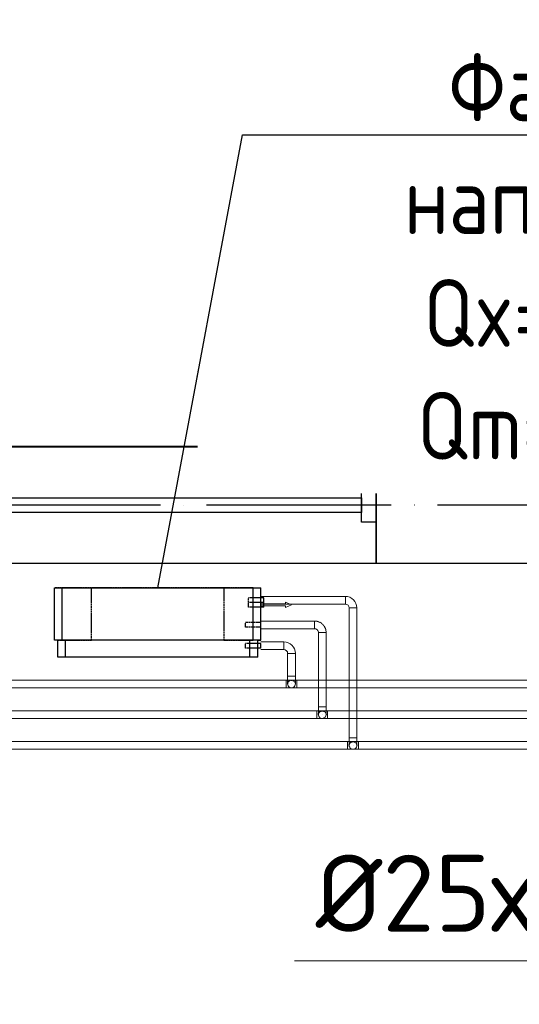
# Model space of a CAD drawing. Header units: millimetres. Extents: x 9824119 to 13672909, y -72394 to 462135.
# Tile 259 of 656: x 10115890 to 10117515, y 23283 to 26485. Entities that reach past the tile are written whole.
import ezdxf
from ezdxf import colors
from ezdxf.entities.mleader import LeaderData, LeaderLine
from ezdxf.math import Vec2, Vec3

# ---------------------------------------------------------------- set-up
doc = ezdxf.new("R2010")
doc.units = ezdxf.units.MM
for name, pattern in [('ACAD_ISO04W100', [30, 24, -3, 0, -3]), ('Hidden', [3, 2, -1]), ('UnderFloor', [7.5, 6, -1.5])]:
    doc.linetypes.add(name, pattern=pattern)
for name, color, linetype in [('1', 7, 'Continuous'), ('MAGI_GENERAL', 7, 'Continuous'), ('PIPE-H1', 7, 'Continuous'), ('PIPE-H1-COMPONENT-', 7, 'Continuous'), ('PIPE-H1-TEXT', 7, 'Continuous')]:
    doc.layers.add(name, color=color, linetype=linetype)
doc.layers.add('Оси', color=1, linetype='ACAD_ISO04W100', lineweight=0)
doc.styles.add('ICOCPEUR', font='isocpeur.ttf')
doc.styles.add('ISO_1.0', font='isocpeur.ttf')
doc.styles.add('ISOCPEUR', font='isocpeui.ttf')
doc.styles.add('СПДС', font='isocpeur.ttf')

# ---------------------------------------------------------------- blocks, each defined once
blk = doc.blocks.new('A$C20AA0F24')
at = {"color": 5}
for points in [[(-1878, 241.4), (-458, 241.4), (-458, 621.4), (-1878, 621.4)], [(-1830.5, 375.9), (-1830.5, 486.9), (-1878, 486.9), (-1878, 375.9)], [(-458, 375.9), (-458, 486.9), (-505.5, 486.9), (-505.5, 375.9)], [(-505.5, 407.7), (-505.5, 455.2), (-1830.5, 455.2), (-1830.5, 407.7)]]:
    blk.add_lwpolyline(points, close=True, dxfattribs=at)
blk = doc.blocks.new('вамавммммммм')
at = {"color": 253, "lineweight": 25}
blk.add_line((1609828.4, 1429207.9), (1574438.4, 1429207.9), dxfattribs=at)
blk.add_lwpolyline([(1604418.4, 1428827.9), (1603028.4, 1428827.9), (1603028.4, 1429207.9), (1604418.4, 1429207.9)], close=True, dxfattribs=at)
at = {"layer": 'Оси', "color": 18, "lineweight": 25, "ltscale": 25, "true_color": 0x000000}
blk.add_line((1609828.4, 1429017.9), (1570469.5, 1429017.9), dxfattribs=at)
at = {"color": 253, "lineweight": 25, "xscale": -1}
blk.add_blockref('A$C20AA0F24', (1601150.3, 1428586.4), dxfattribs=at)
blk = doc.blocks.new('_None')
blk = doc.blocks.new('*U4162')
at = {"layer": 'PIPE-H1-TEXT', "color": 7, "linetype": 'Continuous', "lineweight": 15}
for p, q in [((10118133.8, 24124.9, 12.5), (10118133.8, 23424.9, 12.5)), ((10118133.8, 23424.9, 12.5), (10116784.1, 23424.9, 12.5))]:
    blk.add_line(p, q, dxfattribs=at)
at = {"layer": 'PIPE-H1-TEXT', "color": 1, "linetype": 'Continuous', "lineweight": 15, "style": 'ICOCPEUR'}
blk.add_text('%%c25х4,2', height=250, dxfattribs=at).set_placement((10116852.7, 23519.1, 12.5))
blk = doc.blocks.new('*U4319')
at = {"layer": 'PIPE-H1', "color": 82, "linetype": 'Continuous', "lineweight": 20}
for p, q in [((10116756.6, 24337.1, 12.5), (10116791.6, 24337.1, 12.5)), ((10116756.6, 24312.1, 12.5), (10116791.6, 24312.1, 12.5))]:
    blk.add_line(p, q, dxfattribs=at)
at = {"layer": 'PIPE-H1', "color": 82, "linetype": 'Continuous', "lineweight": 20, "extrusion": (1, 0, 0)}
for centre in [(10116756.6, 24324.6, 12.5), (10116791.6, 24324.6, 12.5)]:
    blk.add_ellipse(centre, major_axis=(0, 12.5), ratio=1, start_param=0, end_param=3.141593, dxfattribs=at)
blk = doc.blocks.new('*U4320')
at = {"layer": 'PIPE-H1', "color": 82, "linetype": 'Continuous', "lineweight": 20}
for p, q in [((10116756.6, 24337.1, 12.5), (10112811.6, 24337.1, 12.5)), ((10116756.6, 24312.1, 12.5), (10112811.6, 24312.1, 12.5))]:
    blk.add_line(p, q, dxfattribs=at)
blk = doc.blocks.new('*U4321')
at = {"layer": 'PIPE-H1', "color": 7, "linetype": 'Continuous', "lineweight": -3}
for p, q in [((10116774.1, 24324.6, 285), (10116774.1, 24324.6, 284)), ((10116774.1, 24324.6, 35), (10116774.1, 24324.6, 34))]:
    blk.add_line(p, q, dxfattribs=at)
blk = doc.blocks.new('*U4322')
at = {"layer": 'PIPE-H1', "color": 82, "linetype": 'Continuous', "lineweight": 20, "extrusion": (0, 1, 0)}
blk.add_ellipse((10116774.1, 24349.6, 560), major_axis=(-12.5, 0), ratio=1, start_param=0, end_param=3.141593, dxfattribs=at)
at = {"layer": 'PIPE-H1', "color": 82, "linetype": 'Continuous', "lineweight": 20, "extrusion": (1, 0, 0)}
for centre in [(10116761.6, 24349.6, 535), (10116786.6, 24349.6, 535)]:
    blk.add_ellipse(centre, major_axis=(0, 0, 25), ratio=1, start_param=0, end_param=1.570796, dxfattribs=at)
at = {"layer": 'PIPE-H1', "color": 1, "linetype": 'UnderFloor', "lineweight": -3, "extrusion": (0, 0, -1)}
blk.add_ellipse((10116774.1, 24324.6, 535), major_axis=(-12.5, 0), ratio=1, start_param=0, end_param=3.141593, dxfattribs=at)
at = {"layer": 'PIPE-H1', "color": 82, "linetype": 'Continuous', "lineweight": 20, "extrusion": (0, 0, -1)}
blk.add_ellipse((10116774.1, 24324.6, 535), major_axis=(12.5, 0), ratio=1, start_param=0, end_param=3.141593, dxfattribs=at)
blk = doc.blocks.new('*U4323')
at = {"layer": 'PIPE-H1', "color": 82, "linetype": 'Continuous', "lineweight": 20}
for p, q in [((10116761.6, 24423.9, 560), (10116761.6, 24349.6, 560)), ((10116786.6, 24423.9, 560), (10116786.6, 24349.6, 560))]:
    blk.add_line(p, q, dxfattribs=at)
blk = doc.blocks.new('*U4324')
at = {"layer": 'PIPE-H1', "color": 82, "linetype": 'Continuous', "lineweight": 20}
for major_axis in [(37.5, 0), (12.5, 0)]:
    blk.add_ellipse((10116749.1, 24423.9, 560), major_axis=major_axis, ratio=1, start_param=0, end_param=1.570796, dxfattribs=at)
at = {"layer": 'PIPE-H1', "color": 82, "linetype": 'Continuous', "lineweight": 20, "extrusion": (-1, 0, 0)}
blk.add_ellipse((10116749.1, 24448.9, 560), major_axis=(0, -12.5), ratio=1, start_param=0, end_param=3.141593, dxfattribs=at)
at = {"layer": 'PIPE-H1', "color": 82, "linetype": 'Continuous', "lineweight": 20, "extrusion": (0, -1, 0)}
blk.add_ellipse((10116774.1, 24423.9, 560), major_axis=(12.5, 0), ratio=1, start_param=0, end_param=3.141593, dxfattribs=at)
blk = doc.blocks.new('*U4325')
at = {"layer": 'PIPE-H1', "color": 82, "linetype": 'Continuous', "lineweight": 20}
for p, q in [((10116674.1, 24461.4, 560), (10116749.1, 24461.4, 560)), ((10116674.1, 24436.4, 560), (10116749.1, 24436.4, 560))]:
    blk.add_line(p, q, dxfattribs=at)
blk = doc.blocks.new('*U4327')
at = {"layer": 'PIPE-H1', "color": 82, "linetype": 'Continuous', "lineweight": 20}
for p, q in [((10119566.6, 24337.1, 12.5), (10116791.6, 24337.1, 12.5)), ((10119566.6, 24312.1, 12.5), (10116791.6, 24312.1, 12.5))]:
    blk.add_line(p, q, dxfattribs=at)
blk = doc.blocks.new('*U4383')
at = {"layer": 'PIPE-H1', "color": 5, "linetype": 'Hidden', "lineweight": 20}
for p, q in [((10116856.6, 24237.4, 12.5), (10116891.6, 24237.4, 12.5)), ((10116856.6, 24212.4, 12.5), (10116891.6, 24212.4, 12.5))]:
    blk.add_line(p, q, dxfattribs=at)
at = {"layer": 'PIPE-H1', "color": 5, "linetype": 'Hidden', "lineweight": 20, "extrusion": (1, 0, 0)}
for centre in [(10116856.6, 24224.9, 12.5), (10116891.6, 24224.9, 12.5)]:
    blk.add_ellipse(centre, major_axis=(0, 12.5), ratio=1, start_param=0, end_param=3.141593, dxfattribs=at)
blk = doc.blocks.new('*U4384')
at = {"layer": 'PIPE-H1', "color": 5, "linetype": 'Hidden', "lineweight": 20}
for p, q in [((10116856.6, 24237.4, 12.5), (10112913.7, 24237.4, 12.5)), ((10116856.6, 24212.4, 12.5), (10112913.7, 24212.4, 12.5))]:
    blk.add_line(p, q, dxfattribs=at)
blk = doc.blocks.new('*U4385')
at = {"layer": 'PIPE-H1', "color": 7, "linetype": 'Continuous', "lineweight": -3}
for p, q in [((10116874.1, 24224.9, 300), (10116874.1, 24224.9, 299)), ((10116874.1, 24224.9, 50), (10116874.1, 24224.9, 49))]:
    blk.add_line(p, q, dxfattribs=at)
blk = doc.blocks.new('*U4386')
at = {"layer": 'PIPE-H1', "color": 5, "linetype": 'Hidden', "lineweight": 20, "extrusion": (0, 1, 0)}
blk.add_ellipse((10116874.1, 24249.9, 575), major_axis=(-12.5, 0), ratio=1, start_param=0, end_param=3.141593, dxfattribs=at)
at = {"layer": 'PIPE-H1', "color": 5, "linetype": 'Hidden', "lineweight": 20, "extrusion": (1, 0, 0)}
for centre in [(10116861.6, 24249.9, 550), (10116886.6, 24249.9, 550)]:
    blk.add_ellipse(centre, major_axis=(0, 0, 25), ratio=1, start_param=0, end_param=1.570796, dxfattribs=at)
at = {"layer": 'PIPE-H1', "color": 1, "linetype": 'UnderFloor', "lineweight": -3, "extrusion": (0, 0, -1)}
blk.add_ellipse((10116874.1, 24224.9, 550), major_axis=(-12.5, 0), ratio=1, start_param=0, end_param=3.141593, dxfattribs=at)
at = {"layer": 'PIPE-H1', "color": 5, "linetype": 'Hidden', "lineweight": 20, "extrusion": (0, 0, -1)}
blk.add_ellipse((10116874.1, 24224.9, 550), major_axis=(12.5, 0), ratio=1, start_param=0, end_param=3.141593, dxfattribs=at)
blk = doc.blocks.new('*U4387')
at = {"layer": 'PIPE-H1', "color": 5, "linetype": 'Hidden', "lineweight": 20}
for p, q in [((10116861.6, 24491.9, 575), (10116861.6, 24249.9, 575)), ((10116886.6, 24491.9, 575), (10116886.6, 24249.9, 575))]:
    blk.add_line(p, q, dxfattribs=at)
blk = doc.blocks.new('*U4388')
at = {"layer": 'PIPE-H1', "color": 5, "linetype": 'Hidden', "lineweight": 20}
for major_axis in [(37.5, 0), (12.5, 0)]:
    blk.add_ellipse((10116849.1, 24491.9, 575), major_axis=major_axis, ratio=1, start_param=0, end_param=1.570796, dxfattribs=at)
at = {"layer": 'PIPE-H1', "color": 5, "linetype": 'Hidden', "lineweight": 20, "extrusion": (-1, 0, 0)}
blk.add_ellipse((10116849.1, 24516.9, 575), major_axis=(0, -12.5), ratio=1, start_param=0, end_param=3.141593, dxfattribs=at)
at = {"layer": 'PIPE-H1', "color": 5, "linetype": 'Hidden', "lineweight": 20, "extrusion": (0, -1, 0)}
blk.add_ellipse((10116874.1, 24491.9, 575), major_axis=(12.5, 0), ratio=1, start_param=0, end_param=3.141593, dxfattribs=at)
blk = doc.blocks.new('*U4389')
at = {"layer": 'PIPE-H1', "color": 5, "linetype": 'Hidden', "lineweight": 20}
for p, q in [((10116674.1, 24529.4, 575), (10116849.1, 24529.4, 575)), ((10116674.1, 24504.4, 575), (10116849.1, 24504.4, 575))]:
    blk.add_line(p, q, dxfattribs=at)
blk = doc.blocks.new('*U4390')
at = {"layer": 'PIPE-H1', "color": 1, "linetype": 'Continuous', "lineweight": 20}
for p, q in [((10116956.6, 24137.4, 12.5), (10116991.6, 24137.4, 12.5)), ((10116956.6, 24112.4, 12.5), (10116991.6, 24112.4, 12.5))]:
    blk.add_line(p, q, dxfattribs=at)
at = {"layer": 'PIPE-H1', "color": 1, "linetype": 'Continuous', "lineweight": 20, "extrusion": (1, 0, 0)}
for centre in [(10116956.6, 24124.9, 12.5), (10116991.6, 24124.9, 12.5)]:
    blk.add_ellipse(centre, major_axis=(0, 12.5), ratio=1, start_param=0, end_param=3.141593, dxfattribs=at)
blk = doc.blocks.new('*U4391')
at = {"layer": 'PIPE-H1', "color": 1, "linetype": 'Continuous', "lineweight": 20}
for p, q in [((10116956.6, 24137.4, 12.5), (10113013.7, 24137.4, 12.5)), ((10116956.6, 24112.4, 12.5), (10113013.7, 24112.4, 12.5))]:
    blk.add_line(p, q, dxfattribs=at)
blk = doc.blocks.new('*U4392')
at = {"layer": 'PIPE-H1', "color": 7, "linetype": 'Continuous', "lineweight": -3}
blk.add_line((10116974.1, 24124.9, 146), (10116974.1, 24124.9, 145), dxfattribs=at)
blk = doc.blocks.new('*U4393')
at = {"layer": 'PIPE-H1', "color": 1, "linetype": 'Continuous', "lineweight": 20, "extrusion": (0, 1, 0)}
blk.add_ellipse((10116974.1, 24149.9, 421), major_axis=(-12.5, 0), ratio=1, start_param=0, end_param=3.141593, dxfattribs=at)
at = {"layer": 'PIPE-H1', "color": 1, "linetype": 'Continuous', "lineweight": 20, "extrusion": (1, 0, 0)}
for centre in [(10116961.6, 24149.9, 396), (10116986.6, 24149.9, 396)]:
    blk.add_ellipse(centre, major_axis=(0, 0, 25), ratio=1, start_param=0, end_param=1.570796, dxfattribs=at)
at = {"layer": 'PIPE-H1', "color": 1, "linetype": 'UnderFloor', "lineweight": -3, "extrusion": (0, 0, -1)}
blk.add_ellipse((10116974.1, 24124.9, 396), major_axis=(-12.5, 0), ratio=1, start_param=0, end_param=3.141593, dxfattribs=at)
at = {"layer": 'PIPE-H1', "color": 1, "linetype": 'Continuous', "lineweight": 20, "extrusion": (0, 0, -1)}
blk.add_ellipse((10116974.1, 24124.9, 396), major_axis=(12.5, 0), ratio=1, start_param=0, end_param=3.141593, dxfattribs=at)
blk = doc.blocks.new('*U4394')
at = {"layer": 'PIPE-H1', "color": 1, "linetype": 'Continuous', "lineweight": 20}
for p, q in [((10116961.6, 24571.9, 421), (10116961.6, 24149.9, 421)), ((10116986.6, 24571.9, 421), (10116986.6, 24149.9, 421))]:
    blk.add_line(p, q, dxfattribs=at)
blk = doc.blocks.new('*U4395')
at = {"layer": 'PIPE-H1', "color": 1, "linetype": 'Continuous', "lineweight": 20}
for major_axis in [(37.5, 0), (12.5, 0)]:
    blk.add_ellipse((10116949.1, 24571.9, 421), major_axis=major_axis, ratio=1, start_param=0, end_param=1.570796, dxfattribs=at)
at = {"layer": 'PIPE-H1', "color": 1, "linetype": 'Continuous', "lineweight": 20, "extrusion": (-1, 0, 0)}
blk.add_ellipse((10116949.1, 24596.9, 421), major_axis=(0, -12.5), ratio=1, start_param=0, end_param=3.141593, dxfattribs=at)
at = {"layer": 'PIPE-H1', "color": 1, "linetype": 'Continuous', "lineweight": 20, "extrusion": (0, -1, 0)}
blk.add_ellipse((10116974.1, 24571.9, 421), major_axis=(12.5, 0), ratio=1, start_param=0, end_param=3.141593, dxfattribs=at)
blk = doc.blocks.new('*U4396')
at = {"layer": 'PIPE-H1', "color": 1, "linetype": 'Continuous', "lineweight": 20}
for p, q in [((10116674.1, 24609.4, 421), (10116949.1, 24609.4, 421)), ((10116674.1, 24584.4, 421), (10116949.1, 24584.4, 421))]:
    blk.add_line(p, q, dxfattribs=at)
blk = doc.blocks.new('*U4482')
at = {"layer": 'PIPE-H1', "color": 5, "linetype": 'Hidden', "lineweight": 20}
for p, q in [((10119666.6, 24237.4, 12.5), (10116891.6, 24237.4, 12.5)), ((10119666.6, 24212.4, 12.5), (10116891.6, 24212.4, 12.5))]:
    blk.add_line(p, q, dxfattribs=at)
blk = doc.blocks.new('*U4489')
at = {"layer": 'PIPE-H1', "color": 1, "linetype": 'Continuous', "lineweight": 20}
for p, q in [((10119766.6, 24137.4, 12.5), (10116991.6, 24137.4, 12.5)), ((10119766.6, 24112.4, 12.5), (10116991.6, 24112.4, 12.5))]:
    blk.add_line(p, q, dxfattribs=at)
blk = doc.blocks.new('*U4654')
at = {"layer": 'PIPE-H1-COMPONENT-', "color": 7, "linetype": 'Continuous', "lineweight": -3}
blk.add_line((10116674.1, 24596.9, 421), (10116674.1, 24596.9, 420), dxfattribs=at)
blk = doc.blocks.new('*U4655')
at = {"layer": 'PIPE-H1-COMPONENT-', "color": 11, "linetype": 'Continuous', "lineweight": 20}
for p, q in [((10116774.1, 24581.9, 360), (10116754.1, 24590.9, 360)), ((10116754.1, 24590.9, 360), (10116754.1, 24584.9, 360)), ((10116754.1, 24584.9, 360), (10116674.1, 24584.9, 360)), ((10116674.1, 24584.9, 360), (10116674.1, 24578.9, 360)), ((10116674.1, 24578.9, 360), (10116754.1, 24578.9, 360)), ((10116754.1, 24572.9, 360), (10116774.1, 24581.9, 360)), ((10116754.1, 24578.9, 360), (10116754.1, 24572.9, 360))]:
    blk.add_line(p, q, dxfattribs=at)
at = {"layer": 'PIPE-H1-COMPONENT-', "color": 11, "linetype": 'Continuous', "lineweight": 20, "extrusion": (1, 0, 0)}
blk.add_circle((24581.9, 360, 10116674.1), 7.5, dxfattribs=at)
blk = doc.blocks.new('*U4656')
at = {"layer": 'MAGI_GENERAL', "color": 1, "linetype": 'UnderFloor', "lineweight": -3}
for p, q in [((10116124.1, 24636.9, 100), (10116004.1, 24636.9, 100)), ((10116004.1, 24636.9, 100), (10116004.1, 24636.9)), ((10116649.1, 24636.9, 100), (10116004.1, 24636.9, 100)), ((10116004.1, 24636.9, 100), (10116004.1, 24636.9, 535.5)), ((10116124.1, 24466.9, 100), (10116124.1, 24636.9, 100)), ((10116124.1, 24636.9, 100), (10116124.1, 24636.9)), ((10116554.1, 24636.9, 100), (10116554.1, 24466.9, 100)), ((10116649.1, 24636.9, 100), (10116554.1, 24636.9, 100)), ((10116554.1, 24636.9, 100), (10116554.1, 24636.9)), ((10116674.1, 24574.4, 100), (10116674.1, 24636.9, 100)), ((10116674.1, 24636.9, 100), (10116674.1, 24636.9)), ((10116674.1, 24636.9, 535.5), (10116674.1, 24636.9, 100)), ((10116674.1, 24574.4, 100), (10116674.1, 24636.9, 100)), ((10116674.1, 24604.4, 421), (10116634.1, 24604.4, 421)), ((10116674.1, 24589.4, 421), (10116634.1, 24589.4, 421)), ((10116674.1, 24574.4, 360), (10116634.1, 24574.4, 360)), ((10116663.7, 24524.4, 575), (10116624.1, 24524.4, 575)), ((10116663.7, 24509.4, 575), (10116624.1, 24509.4, 575)), ((10116674.1, 24509.4, 100), (10116674.1, 24524.4, 100)), ((10116674.1, 24509.4, 535.5), (10116674.1, 24524.4, 535.5)), ((10116674.1, 24509.4, 100), (10116674.1, 24524.4, 100)), ((10116004.1, 24466.9, 100), (10116004.1, 24466.9)), ((10116004.1, 24466.9, 535.5), (10116004.1, 24466.9, 100)), ((10116639.1, 24466.9, 100), (10116014.1, 24466.9, 100)), ((10116014.1, 24466.9, 100), (10116014.1, 24466.9, 535.5)), ((10116014.1, 24466.9, 535.5), (10116029.1, 24466.9, 586.2)), ((10116014.1, 24466.9, 100), (10116124.1, 24466.9, 100)), ((10116014.1, 24466.9, 100), (10116039.1, 24466.9, 100)), ((10116124.1, 24466.9, 100), (10116124.1, 24466.9)), ((10116554.1, 24466.9, 100), (10116639.1, 24466.9, 100)), ((10116554.1, 24466.9, 100), (10116554.1, 24466.9)), ((10116639.1, 24466.9, 620), (10116649.1, 24466.9, 586.2)), ((10116664.1, 24466.9, 535.5), (10116664.1, 24466.9, 100)), ((10116664.1, 24441.4, 100), (10116664.1, 24466.9, 100)), ((10116664.1, 24466.9, 100), (10116674.1, 24466.9, 100)), ((10116664.1, 24466.9, 100), (10116674.1, 24466.9, 100)), ((10116674.1, 24466.9, 100), (10116674.1, 24466.9)), ((10116674.1, 24466.9, 100), (10116674.1, 24466.9, 535.5)), ((10116656.9, 24456.4, 560), (10116624.1, 24456.4, 560)), ((10116656.9, 24441.4, 560), (10116624.1, 24441.4, 560)), ((10116664.1, 24441.4, 535.5), (10116664.1, 24456.4, 535.5)), ((10116014.1, 24411.9, 535.5), (10116014.1, 24411.9, 100)), ((10116664.1, 24411.9, 100), (10116664.1, 24411.9, 535.5))]:
    blk.add_line(p, q, dxfattribs=at)
at = {"layer": 'MAGI_GENERAL', "color": 7, "linetype": 'Continuous', "lineweight": -3}
for p, q in [((10116004.1, 24466.9, 535.5), (10116004.1, 24636.9, 535.5)), ((10116004.1, 24636.9, 535.5), (10116029.1, 24636.9, 630)), ((10116029.1, 24466.9, 630), (10116029.1, 24636.9, 630)), ((10116029.1, 24636.9, 630), (10116649.1, 24636.9, 630)), ((10116649.1, 24466.9, 630), (10116649.1, 24636.9, 630)), ((10116649.1, 24636.9, 630), (10116674.1, 24636.9, 535.5)), ((10116674.1, 24524.4, 535.5), (10116674.1, 24636.9, 535.5)), ((10116684.1, 24604.4, 421), (10116674.1, 24604.4, 421)), ((10116684.1, 24589.4, 421), (10116674.1, 24589.4, 421)), ((10116684.1, 24574.4, 360), (10116674.1, 24574.4, 360)), ((10116674.1, 24524.4, 575), (10116663.7, 24524.4, 575)), ((10116674.1, 24509.4, 575), (10116663.7, 24509.4, 575)), ((10116674.1, 24466.9, 535.5), (10116674.1, 24509.4, 535.5)), ((10116029.1, 24466.9, 630), (10116004.1, 24466.9, 535.5)), ((10116014.1, 24411.9, 535.5), (10116014.1, 24466.9, 535.5)), ((10116649.1, 24466.9, 630), (10116029.1, 24466.9, 630)), ((10116039.1, 24411.9, 620), (10116039.1, 24466.9, 620)), ((10116639.1, 24411.9, 620), (10116639.1, 24466.9, 620)), ((10116674.1, 24466.9, 535.5), (10116649.1, 24466.9, 630)), ((10116664.1, 24456.4, 535.5), (10116664.1, 24466.9, 535.5)), ((10116674.1, 24456.4, 560), (10116656.9, 24456.4, 560)), ((10116674.1, 24441.4, 560), (10116656.9, 24441.4, 560)), ((10116664.1, 24411.9, 535.5), (10116664.1, 24441.4, 535.5)), ((10116039.1, 24411.9, 620), (10116014.1, 24411.9, 535.5)), ((10116639.1, 24411.9, 620), (10116039.1, 24411.9, 620)), ((10116664.1, 24411.9, 535.5), (10116639.1, 24411.9, 620))]:
    blk.add_line(p, q, dxfattribs=at)
at = {"layer": 'MAGI_GENERAL', "color": 1, "linetype": 'UnderFloor', "lineweight": -3, "extrusion": (-1, 0, 0)}
for centre in [(10116634.1, 24596.9, 421), (10116634.1, 24581.9, 360), (10116624.1, 24516.9, 575), (10116624.1, 24448.9, 560)]:
    blk.add_ellipse(centre, major_axis=(0, -7.5), ratio=1, start_param=0, end_param=3.141593, dxfattribs=at)
at = {"layer": 'MAGI_GENERAL', "color": 7, "linetype": 'Continuous', "lineweight": -3, "extrusion": (-1, 0, 0)}
for centre in [(10116684.1, 24596.9, 421), (10116684.1, 24581.9, 360), (10116674.1, 24516.9, 575), (10116674.1, 24448.9, 560)]:
    blk.add_ellipse(centre, major_axis=(0, -7.5), ratio=1, start_param=0, end_param=3.141593, dxfattribs=at)

msp = doc.modelspace()

# ---------------------------------------------------------------- block references
msp.add_blockref('вамавммммммм', (8514020.8, -1404111.5))
at = {"layer": 'PIPE-H1'}
for name in ['*U4396', '*U4395', '*U4394', '*U4389', '*U4388', '*U4325', '*U4324', '*U4387', '*U4323', '*U4320', '*U4319', '*U4322', '*U4327', '*U4321', '*U4384', '*U4383', '*U4386', '*U4482', '*U4385', '*U4393', '*U4391', '*U4390', '*U4392', '*U4489']:
    msp.add_blockref(name, (0, 0), dxfattribs=at)
at = {"layer": 'PIPE-H1-COMPONENT-'}
for name in ['*U4654', '*U4655']:
    msp.add_blockref(name, (0, 0), dxfattribs=at)
at = {"layer": 'PIPE-H1-TEXT'}
msp.add_blockref('*U4162', (0, 0), dxfattribs=at)

# ---------------------------------------------------------------- next in the draw order: leaders
at = {"color": 5, "lineweight": 25, "ltscale": 15}
ml = msp.add_multileader_mtext('Standard', dxfattribs=at)
ml.set_content('{\\fGOST Common|b0|i0|c204|p34;\\W0.9;\\C256;Фанкойл напольный Qx=1,6kBm Qm=2,1kBm}', color=14, style='СПДС')
ml.set_leader_properties()
ml.set_arrow_properties(name='NONE')
ml.build(insert=Vec2(0, 0))
ml.multileader.update_dxf_attribs({"text_left_attachment_type": 6, "text_right_attachment_type": 6, "dogleg_length": 0.36, "arrow_head_size": 100})
ctx = ml.context
ctx.base_point, ctx.char_height, ctx.arrow_head_size, ctx.plane_origin = Vec3(10116614.6, 26110.7, 630), 220, 100, Vec3(10106127.3, 39331.8, 630)
ctx.left_attachment, ctx.right_attachment, ctx.text_align_type = 6, 6, 1
notes = []
notes.append((ctx, [(1, (1, 1, 0), (10116614.3, 26110.7, 630), (1, 0), 0.36, [(1, [(10116339.1, 24636.9, 630)], 0, [])])]))
ctx.mtext.insert, ctx.mtext.width, ctx.mtext.defined_height, ctx.mtext.alignment, ctx.mtext.flow_direction = Vec3(10117798.9, 26374.7, 630), 2438.932, 630, 2, 5
ctx.mtext.has_bg_fill, ctx.mtext.bg_color, ctx.mtext.bg_scale_factor, ctx.mtext.bg_transparency, ctx.mtext.use_window_bg_color = 1, -1027028792, 1.5, 0, 1
for ctx, leaders in notes:
    for number, flags, end, landing, length, lines in leaders:
        leader = LeaderData()
        leader.index, (leader.has_last_leader_line, leader.has_dogleg_vector, leader.attachment_direction) = number, flags
        leader.last_leader_point, leader.dogleg_vector, leader.dogleg_length = Vec3(end), Vec3(landing), length
        for number, points, colour, breaks in lines:
            line = LeaderLine()
            line.index, line.vertices, line.color, line.breaks = number, Vec3.list(points), colors.encode_raw_color(colour), breaks
            leader.lines.append(line)
        ctx.leaders.append(leader)

# ---------------------------------------------------------------- next in the draw order: block references
at = {"layer": 'MAGI_GENERAL'}
msp.add_blockref('*U4656', (0, 0), dxfattribs=at)

# ---------------------------------------------------------------- next in the draw order: texts
at = {"char_height": 300, "attachment_point": 1, "style": 'ISOCPEUR'}
for s, insert, width in [('\\pi13638.10589;{\\fISOCPEUR|b0|i0|c204|p34;\\H1.66667x;\\L\\C7;\\P\\pi10874.35036;\\H1.1x;Общие указания\\l\\P\\pi13638.10589;\\P\\pi-900,l1200,t1200;\\H0.72727x;1.^IПроект выполнен на основании задания заказчика и задания на проектирование архитектурно-строительных чертежей.\\P2.^IПроект соответствует действующим нормам :\\P\\pl900,t900;\\fSymbol|b0|i0|c2|p18;·^I\\fISOCPEUR|b0|i0|c204|p34;КМК 2. 04.05-97* "Отопление, вентиляция и кондиционирование воздуха".\\P\\fSymbol|b0|i0|c2|p18;·^I\\fISOCPEUR|b0|i0|c204|p34;ШНК 2.08.02-09* "Общественные здания и сооружение" \\P\\fSymbol|b0|i0|c2|p18;·^I\\fISOCPEUR|b0|i0|c204|p34;КМК 2.01.01-94 "Климатические и физико-геологические данные для проектирования".\\P\\fSymbol|b0|i0|c2|p18;·^I\\fISOCPEUR|b0|i0|c204|p34;КМК 2.01.04-97* "Строительная теплотехника".\\P\\fSymbol|b0|i0|c2|p18;·^I\\fISOCPEUR|b0|i0|c204|p34;ГОСТ 21.602-2003 "Правила выполнения рабочей документации отопления, вентиляции и кондиционирования".\\P\\fSymbol|b0|i0|c2|p18;·^I\\fISOCPEUR|b0|i0|c204|p34;ШНК \\fISOCPEUR|b0|i0|c186|p34;2.01.02-04\\fISOCPEUR|b0|i0|c204|p34; - \\fISOCPEUR|b0|i0|c186|p34;"\\fISOCPEUR|b0|i0|c204|p34;Пожарная безопасность зданий и сооружений\\fISOCPEUR|b0|i0|c186|p34;"\\fISOCPEUR|b0|i0|c204|p34;;\\P\\pl1200,t1200;3.^I  Расчетные параметры наружного воздуха для проектирования отопления, вентиляции и кондиционирования воздуха приняты по КМК 2.01.01-94.\\P\\pi-300,l300,tz;      Для проектирования отопления, вентиляции и кондиционирования воздуха: \\P\\pl1500,t1500;-^IХолодный  период  года Тн\\fISOCPEUR|b0|i0|c186|p34;=-14.0°C\\fISOCPEUR|b0|i0|c204|p34;; I=-12,4 кДж/кг (Парам. Б);\\P-^IТеплый  период  года Тн=33°C; I=55,7 кДж/кг  (Парам. А);\\P-^IТеплый  период  года Тн=37,5°C; I=65,2 кДж/кг (Парам. Б);\\P-^IСкорость ветра  - V=1,6 м/сек - холодный период;\\P-^IСкорость ветра  - V=1,9 м/сек - теплый  период;\\P-^IПродолжительность отопительного периода  Zот.пер.=129суток;\\P-^IСредняя температура отопительного периода  tот.пер.=2,7°C;\\P-^IБарометрическое давление в районе строительства Рбар=950 Гпа.\\P\\pi600,l0,tz;\\P\\pi11458.1097;\\LТЕПЛОСНАБЖЕНИЕ\\P\\pi13638.10589;\\l\\P\\pi0;\\C0;В качестве источника тепла выбран установленный во дворе здания тепловой насос, рассчитанный на работу в температурном режиме 40–30 °C.^J^JСистема отопления спроектирована как двухтрубная, в ней используются напольный фанкойл.\\P^JОсновным источником тепла является тепловой насос. \\P^JОсновное охлаждение осуществляется с помощью\\Pтепловых насосов. Для отвода конденсата, образующегося в фанкойлах, предусмотрены дренажные трубы. Основные водосточные и обратные трубы выполнены из полипропилена. \\P\\pi600;^JОсновные подающие и обратные трубы выполнены из полипропилена. Слив воды из системы осуществляется через регулировочный узел. Для снижения теплопотерь через трубы выполнены работы по теплоизоляции.\\C7; \\P\\pi12278.10827;\\LОТОПЛЕНИЕ\\l\\P\\pi0;  Для достижения  комфортных условий в зимнее время и компенсации теплопотерь в помещениях установлены \\C0;фанкойл\\C7;ы обеспечивающие в помещениях нормируемую температуру воздуха:\\P\\pi-300,l1500,t1500;-^IКабинет врача +20°C.\\P-^IЗал       +22°C.\\P-^IФизиотерапия     +21°C.\\P\\pi0,l0,tz;   На каждом приборе предусматривается устанавка термостатического клапана и запорного крана. Рекомендуется применить трубопроводы стабильные полипропиленовые. Система теплоснабжения \\C0;фанкойл\\C7;ов двухтрубная с принудительной циркуляцией, горизонтальная. Удаление воздуха осуществляется из воздухоспускных кранов установленных в \\C0;фанкойл\\C7;ах. Все монтажные и наладочные работы проводить в соответствии с нормативными документами и инструкциям фирм-изготовителя.}', (9986122.2, 27067.1), 27276.212), ('{\\fISOCPEUR|b0|i0|c204|p34;\\C7;^I\\A1;\\L\\P\\pi10515.36534;\\H1.33333x;ВЕНТИЛЯЦИЯ\\P\\pi0;\\l^IВ здании предусмотрена приточно-вытяжная вентиляция с естественным и \\Pмеханическим побуждением, для функционально различных и конструктивно раздельных групп \\Pпомещений.   ^I  \\P^IТакже предусматривается естественная вентиляция с удалением и поступлением воздуха через окна и двери.\\P^IУдаление воздуха из помещений производится с помощью вытяжных решеток.\\P^IМатериал воздуховодов - тонколистовая оцинкованная сталь по ГОСТ 14918-80.\\P^IВоздуховоды систем вытяжной вентиляции выполняются класса "Н" (нормально плотный).\\P^IМонтаж систем вентиляции выполнить в соответствии с \\A0;КМК 3.05.01.-9\\A1;7\\P\\A0;\\L\\P\\pi12075.36144;\\P\\pi7995.37164;ПРИМЕЧАНИЯ (ТЕПЛОСНАБЖЕНИЕ)\\P\\pi-900,l900,t900;\\l1.^IЧертеж читать совместно со спецификацией и с другими разделами проекта.\\P2.^IМонтаж оборудования и трубопроводов производить в соответствии с местными \\P\\pi0;действующими нормами и правилами, и требованиями завода-изготовителя оборудования.\\P\\pi-900;3.^IТрубопроводы системы теплоснабжения радиаторов приняты полипропиленовыми.\\P4.^IНа планах и схемах указаны наружный диаметр и толщина стенки полипропиленовых \\P\\pi0;трубопроводов.\\P\\pi-900;5.^IПриборы и трубопроводы нанесены условно.\\P6.^IУклон трубопроводов выполнить согласно схемам в сторону ближайшего вертикального \\P\\pi0;стояка.\\P\\pi-900;7.^IВсе отметки указаны от уровня пола этажа. \\P8.^IКрепить трубу в штробе каждые 2 метра.\\P9.^IТрубопроводы отопления, прокладываемые в полу покрыть трубчатой тепловой изоляцией \\P\\pi0;из вспученного полителена "Isocom" толщиной 9 мм.\\P\\pi-900;10.^IДиаметры запорно-регулирующей арматуры и фильтров соответствуют диаметру \\P\\pi0;трубопроводов, если не указано иное.\\P\\pi3390,l600,tz;\\P\\pi5455.37799,l0;\\LПРИМЕЧАНИЯ (ВЕНТИЛЯЦИЯ И КОНДИЦИОНИРОВАНИЕ)\\l\\P\\pi-900,l900,t900;1.^IВентиляционные системы показаны условно.\\P2.^IЧертеж читать совместно со спецификацией и остальными разделами проекта \\P3.^IВсе неплотности при пересечении инженерными коммуникациями огнестойких стен, \\P\\pi0;перекрытий и перегородок заделать материалами, соответствующими по степени \\Pогнестойкости пересекаемым ограждениям.\\P\\pi-900;4.^IВ сан-узлах двери не оборудованные переточными решетками, предусмотреть с \\P\\pi0;подрезкой дверного полотна, высота щели не менее 20 мм. Если конструкция дверей не \\Pпозволяет предусмотреть щели в нижней части, то необходимо выполнить установку \\Pжалюзийной решетки в нижней половине двери.\\P\\pi-900;5.^IРазместить все приборы для измерения температуры, давления и скорости потока в \\P\\pi0;доступных местах с прямыми секциями труб или воздуховодов наверху или внизу, \\Pсогласно рекомендациям завода изготовителя для точности показаний.\\P\\pi-900;6.^IУстановить расположение диффузоров, отдушин и вентиляционных решеток согласно \\P\\pi0;архитектурным планам потолка, освещения и другим деталям/узлам потолка и \\Pвыполнить незначительные изменения для обеспечения соответствия.\\P\\pi-900;7.^IМонтаж оборудования выполнить в соответствии с местными нормами и правилами, а \\P\\pi0;так же требованиями завода-изготовителя оборудования \\P\\pi-900;8.^IВсе отметки оборудований даны от пола этажа.\\P}', (10015733.6, 26003.4), 24350.724)]:
    msp.add_mtext(s, dxfattribs=dict(at, insert=insert, width=width))
at = {"layer": '1', "lineweight": 20, "ltscale": 50, "insert": (10047177.2, 25279.7), "char_height": 350, "attachment_point": 1, "style": 'ISO_1.0'}
msp.add_mtext_dynamic_manual_height_columns('\\pi786.44418;Наименование расчетного параметра', width=9937.888, gutter_width=1750, heights=[0], dxfattribs=at)

doc.saveas('drawing.dxf')
